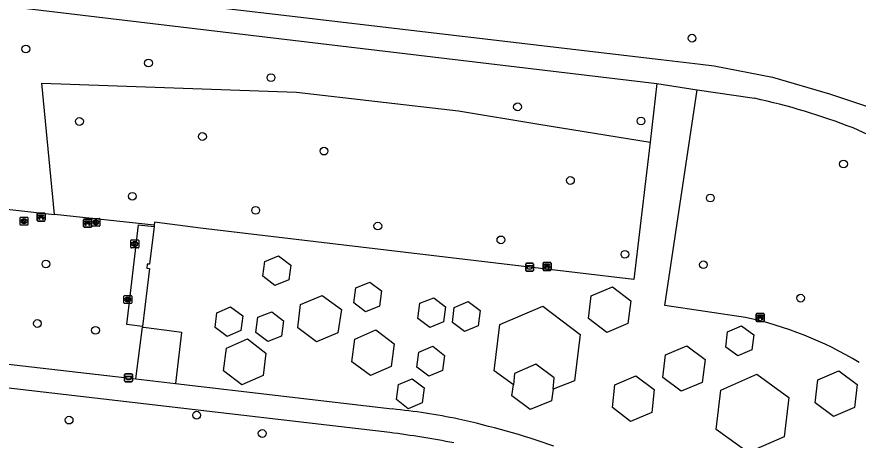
# Model space of a CAD drawing. Extents: x 157466 to 158888, y 383063 to 384677.
# Drawn here: x 158000.5 to 158106.7, y 384216.2 to 384269.7 of the extents above; entities that cross this region are included whole.
import ezdxf

# ---------------------------------------------------------------- set-up
doc = ezdxf.new("R2010")
doc.units = 0
for name, color, linetype in [('IMGEO_Afvalbak', 7, 'Continuous'), ('IMGEO_Bank', 7, 'Continuous'), ('IMGEO_Boom', 7, 'Continuous'), ('IMGEO_Groenvoorziening', 7, 'Continuous'), ('IMGEO_Kolk', 7, 'Continuous'), ('IMGEO_Loofbos', 7, 'Continuous'), ('IMGEO_Voetpad_halfverhard', 7, 'Continuous'), ('IMGEO_Voetpad_open', 7, 'Continuous')]:
    doc.layers.add(name, color=color, linetype=linetype)

msp = doc.modelspace()

# ---------------------------------------------------------------- linework, layer by layer
at = {"layer": 'IMGEO_Afvalbak'}
for p, q in [((158064.75, 384237.68), (158064.75, 384238.48)), ((158064.75, 384238.48), (158064.75, 384237.68)), ((158064.85, 384238.58), (158065.64, 384238.58)), ((158065.64, 384238.58), (158064.85, 384238.58)), ((158065.74, 384238.48), (158065.74, 384237.68)), ((158065.74, 384237.68), (158065.74, 384238.48)), ((158065.64, 384237.58), (158064.85, 384237.58)), ((158064.85, 384237.58), (158065.64, 384237.58)), ((158014.1, 384223.72), (158014.1, 384224.52)), ((158014.1, 384224.52), (158014.1, 384223.72)), ((158014.2, 384224.62), (158014.99, 384224.62)), ((158014.99, 384224.62), (158014.2, 384224.62)), ((158015.09, 384224.52), (158015.09, 384223.72)), ((158015.09, 384223.72), (158015.09, 384224.52)), ((158014.99, 384223.62), (158014.2, 384223.62)), ((158014.2, 384223.62), (158014.99, 384223.62))]:
    msp.add_line(p, q, dxfattribs=at)
for points in [[(158064.89, 384238.29), (158065.6, 384238.29), (158065.45, 384237.82), (158065.04, 384237.82), (158064.89, 384238.29)], [(158014.24, 384224.33), (158014.94, 384224.33), (158014.79, 384223.86), (158014.39, 384223.86), (158014.24, 384224.33)]]:
    msp.add_lwpolyline(points, dxfattribs=at)
for centre, start, end in [((158064.85, 384238.48), 90, 180), ((158064.85, 384238.48), 90, 180), ((158065.64, 384238.48), 0, 90), ((158065.64, 384238.48), 360, 90), ((158064.85, 384237.68), 180, 270), ((158064.85, 384237.68), 180, 270), ((158065.64, 384237.68), 270, 0), ((158065.64, 384237.68), 270, 0), ((158014.2, 384224.52), 90, 180), ((158014.2, 384224.52), 90, 180), ((158014.99, 384224.52), 0, 90), ((158014.99, 384224.52), 360, 90), ((158014.2, 384223.72), 180, 270), ((158014.2, 384223.72), 180, 270), ((158014.99, 384223.72), 270, 0), ((158014.99, 384223.72), 270, 0)]:
    msp.add_arc(centre, 0.1, start, end, dxfattribs=at)
at = {"layer": 'IMGEO_Bank'}
for p, q in [((158003.06, 384243.99), (158003.06, 384244.83)), ((158003.06, 384244.83), (158003.06, 384243.99)), ((158003.14, 384244.91), (158003.98, 384244.91)), ((158003.98, 384244.91), (158003.14, 384244.91)), ((158003.37, 384244.42), (158003.37, 384244.52)), ((158003.76, 384244.31), (158003.37, 384244.31)), ((158003.7, 384244.53), (158003.42, 384244.53)), ((158003.42, 384244.52), (158003.42, 384244.42)), ((158003.42, 384244.41), (158003.7, 384244.41)), ((158003.71, 384244.42), (158003.71, 384244.52)), ((158003.75, 384244.52), (158003.75, 384244.42)), ((158004.06, 384244.84), (158004.06, 384244)), ((158004.06, 384244), (158004.06, 384244.84)), ((158009, 384244.14), (158009.84, 384244.14)), ((158009.84, 384244.14), (158009, 384244.14)), ((158003.99, 384243.91), (158003.15, 384243.91)), ((158003.15, 384243.91), (158003.99, 384243.91)), ((158008.93, 384243.22), (158008.93, 384244.06)), ((158008.93, 384244.06), (158008.93, 384243.22)), ((158009.85, 384243.14), (158009.01, 384243.14)), ((158009.01, 384243.14), (158009.85, 384243.14)), ((158009.62, 384243.54), (158009.23, 384243.54)), ((158009.24, 384243.65), (158009.24, 384243.75)), ((158009.28, 384243.75), (158009.28, 384243.65)), ((158009.57, 384243.76), (158009.29, 384243.76)), ((158009.29, 384243.64), (158009.57, 384243.64)), ((158009.58, 384243.65), (158009.58, 384243.75)), ((158009.62, 384243.75), (158009.62, 384243.65)), ((158009.93, 384244.07), (158009.93, 384243.23)), ((158009.93, 384243.23), (158009.93, 384244.07)), ((158066.95, 384237.75), (158066.95, 384238.59)), ((158066.95, 384238.59), (158066.95, 384237.75)), ((158067.02, 384238.68), (158067.86, 384238.68)), ((158067.86, 384238.68), (158067.02, 384238.68)), ((158067.64, 384238.07), (158067.25, 384238.07)), ((158067.26, 384238.18), (158067.26, 384238.29)), ((158067.3, 384238.29), (158067.3, 384238.18)), ((158067.59, 384238.29), (158067.31, 384238.29)), ((158067.31, 384238.18), (158067.59, 384238.18)), ((158067.59, 384238.18), (158067.59, 384238.29)), ((158067.64, 384238.29), (158067.64, 384238.18)), ((158067.95, 384238.6), (158067.95, 384237.76)), ((158067.95, 384237.76), (158067.95, 384238.6)), ((158067.87, 384237.68), (158067.03, 384237.68)), ((158067.03, 384237.68), (158067.87, 384237.68)), ((158093.86, 384231.31), (158093.86, 384232.15)), ((158093.86, 384232.15), (158093.86, 384231.31)), ((158093.94, 384232.23), (158094.78, 384232.23)), ((158094.78, 384232.23), (158093.94, 384232.23)), ((158094.17, 384231.74), (158094.17, 384231.84)), ((158094.56, 384231.63), (158094.17, 384231.63)), ((158094.21, 384231.84), (158094.21, 384231.74)), ((158094.5, 384231.85), (158094.22, 384231.85)), ((158094.22, 384231.73), (158094.5, 384231.73)), ((158094.51, 384231.74), (158094.51, 384231.84)), ((158094.55, 384231.84), (158094.55, 384231.74)), ((158094.86, 384232.16), (158094.86, 384231.32)), ((158094.86, 384231.32), (158094.86, 384232.16)), ((158094.79, 384231.23), (158093.95, 384231.23)), ((158093.95, 384231.23), (158094.79, 384231.23))]:
    msp.add_line(p, q, dxfattribs=at)
for points in [[(158003.31, 384244.31), (158003.17, 384244.31), (158003.28, 384244.41), (158003.37, 384244.41)], [(158003.37, 384244.53), (158003.28, 384244.53), (158003.28, 384244.69), (158003.84, 384244.69), (158003.84, 384244.53), (158003.76, 384244.53)], [(158003.36, 384244.3), (158003.36, 384244.1), (158003.32, 384244.1), (158003.32, 384244.3)], [(158003.76, 384244.41), (158003.84, 384244.41), (158003.96, 384244.31), (158003.82, 384244.31)], [(158003.81, 384244.3), (158003.81, 384244.1), (158003.77, 384244.1), (158003.77, 384244.3)], [(158009.18, 384243.54), (158009.03, 384243.54), (158009.14, 384243.64), (158009.23, 384243.64)], [(158009.23, 384243.76), (158009.14, 384243.76), (158009.14, 384243.92), (158009.71, 384243.92), (158009.71, 384243.76), (158009.63, 384243.76)], [(158009.23, 384243.53), (158009.23, 384243.33), (158009.18, 384243.33), (158009.18, 384243.53)], [(158009.63, 384243.64), (158009.71, 384243.64), (158009.82, 384243.54), (158009.68, 384243.54)], [(158009.67, 384243.53), (158009.67, 384243.33), (158009.63, 384243.33), (158009.63, 384243.53)], [(158067.19, 384238.07), (158067.05, 384238.07), (158067.16, 384238.18), (158067.25, 384238.18)], [(158067.25, 384238.29), (158067.16, 384238.29), (158067.16, 384238.46), (158067.73, 384238.46), (158067.73, 384238.29), (158067.64, 384238.29)], [(158067.24, 384238.07), (158067.24, 384237.86), (158067.2, 384237.86), (158067.2, 384238.07)], [(158067.64, 384238.18), (158067.73, 384238.18), (158067.84, 384238.07), (158067.7, 384238.07)], [(158067.69, 384238.07), (158067.69, 384237.86), (158067.65, 384237.86), (158067.65, 384238.07)], [(158094.11, 384231.63), (158093.97, 384231.63), (158094.08, 384231.73), (158094.16, 384231.73)], [(158094.16, 384231.85), (158094.08, 384231.85), (158094.08, 384232.01), (158094.64, 384232.01), (158094.64, 384231.85), (158094.56, 384231.85)], [(158094.16, 384231.62), (158094.16, 384231.42), (158094.12, 384231.42), (158094.12, 384231.62)], [(158094.56, 384231.73), (158094.64, 384231.73), (158094.75, 384231.63), (158094.62, 384231.63)], [(158094.61, 384231.62), (158094.61, 384231.42), (158094.57, 384231.42), (158094.57, 384231.62)]]:
    msp.add_lwpolyline(points, dxfattribs=at)
for centre, radius, start, end in [((158003.14, 384244.83), 0.0779, 92.4484, 184.2845), ((158003.14, 384244.83), 0.0779, 92.4484, 184.2845), ((158003.31, 384244.3), 0.00671, 2.8957, 87.1043), ((158003.37, 384244.3), 0.00671, 92.8957, 177.1043), ((158003.37, 384244.52), 0.00671, 2.8957, 87.1043), ((158003.37, 384244.42), 0.00671, 272.8957, 357.1043), ((158003.42, 384244.52), 0.00671, 92.8957, 177.1043), ((158003.42, 384244.42), 0.00671, 182.8957, 267.1043), ((158003.7, 384244.52), 0.00671, 2.8957, 87.1043), ((158003.7, 384244.42), 0.00671, 272.8957, 357.1043), ((158003.76, 384244.52), 0.00671, 92.8957, 177.1043), ((158003.76, 384244.42), 0.00671, 182.8957, 267.1043), ((158003.76, 384244.3), 0.00671, 2.8957, 87.1043), ((158003.82, 384244.3), 0.00671, 92.8957, 177.1043), ((158003.98, 384244.83), 0.0779, 2.4484, 94.2845), ((158003.98, 384244.83), 0.0779, 2.4484, 94.2845), ((158009.01, 384244.06), 0.0779, 92.4484, 184.2845), ((158009.01, 384244.06), 0.0779, 92.4484, 184.2845), ((158009.85, 384244.06), 0.0779, 2.4484, 94.2845), ((158009.85, 384244.06), 0.0779, 2.4484, 94.2845), ((158003.14, 384243.99), 0.0779, 182.4484, 274.2845), ((158003.14, 384243.99), 0.0779, 182.4484, 274.2845), ((158003.98, 384243.99), 0.0779, 272.4484, 4.2845), ((158003.98, 384243.99), 0.0779, 272.4484, 4.2845), ((158009.01, 384243.22), 0.0779, 182.4484, 274.2845), ((158009.01, 384243.22), 0.0779, 182.4484, 274.2845), ((158009.18, 384243.53), 0.00671, 2.8957, 87.1043), ((158009.23, 384243.75), 0.00671, 2.8957, 87.1043), ((158009.23, 384243.65), 0.00671, 272.8957, 357.1043), ((158009.23, 384243.53), 0.00671, 92.8957, 177.1043), ((158009.29, 384243.75), 0.00671, 92.8957, 177.1043), ((158009.29, 384243.65), 0.00671, 182.8957, 267.1043), ((158009.57, 384243.75), 0.00671, 2.8957, 87.1043), ((158009.57, 384243.65), 0.00671, 272.8957, 357.1043), ((158009.63, 384243.75), 0.00671, 92.8957, 177.1043), ((158009.63, 384243.65), 0.00671, 182.8957, 267.1043), ((158009.62, 384243.53), 0.00671, 2.8957, 87.1043), ((158009.68, 384243.53), 0.00671, 92.8957, 177.1043), ((158009.85, 384243.22), 0.0779, 272.4484, 4.2845), ((158009.85, 384243.22), 0.0779, 272.4484, 4.2845), ((158067.03, 384238.6), 0.0779, 92.4484, 184.2845), ((158067.03, 384238.6), 0.0779, 92.4484, 184.2845), ((158067.03, 384237.75), 0.0779, 182.4484, 274.2845), ((158067.03, 384237.75), 0.0779, 182.4484, 274.2845), ((158067.19, 384238.07), 0.00671, 2.8957, 87.1043), ((158067.25, 384238.07), 0.00671, 92.8957, 177.1043), ((158067.25, 384238.29), 0.00671, 2.8957, 87.1043), ((158067.25, 384238.18), 0.00671, 272.8957, 357.1043), ((158067.31, 384238.29), 0.00671, 92.8957, 177.1043), ((158067.31, 384238.18), 0.00671, 182.8957, 267.1043), ((158067.59, 384238.29), 0.00671, 2.8957, 87.1043), ((158067.59, 384238.18), 0.00671, 272.8957, 357.1043), ((158067.64, 384238.29), 0.00671, 92.8957, 177.1043), ((158067.64, 384238.18), 0.00671, 182.8957, 267.1043), ((158067.64, 384238.07), 0.00671, 2.8957, 87.1043), ((158067.7, 384238.07), 0.00671, 92.8957, 177.1043), ((158067.87, 384238.6), 0.0779, 2.4484, 94.2845), ((158067.87, 384238.6), 0.0779, 2.4484, 94.2845), ((158067.87, 384237.75), 0.0779, 272.4484, 4.2845), ((158067.87, 384237.75), 0.0779, 272.4484, 4.2845), ((158093.94, 384232.15), 0.0779, 92.4484, 184.2845), ((158093.94, 384232.15), 0.0779, 92.4484, 184.2845), ((158094.11, 384231.62), 0.00671, 2.8957, 87.1043), ((158094.16, 384231.84), 0.00671, 2.8957, 87.1043), ((158094.16, 384231.74), 0.00671, 272.8957, 357.1043), ((158094.17, 384231.62), 0.00671, 92.8957, 177.1043), ((158094.22, 384231.84), 0.00671, 92.8957, 177.1043), ((158094.22, 384231.74), 0.00671, 182.8957, 267.1043), ((158094.5, 384231.84), 0.00671, 2.8957, 87.1043), ((158094.5, 384231.74), 0.00671, 272.8957, 357.1043), ((158094.56, 384231.84), 0.00671, 92.8957, 177.1043), ((158094.56, 384231.74), 0.00671, 182.8957, 267.1043), ((158094.56, 384231.62), 0.00671, 2.8957, 87.1043), ((158094.62, 384231.62), 0.00671, 92.8957, 177.1043), ((158094.78, 384232.15), 0.0779, 2.4484, 94.2845), ((158094.78, 384232.15), 0.0779, 2.4484, 94.2845), ((158093.94, 384231.31), 0.0779, 182.4484, 274.2845), ((158093.94, 384231.31), 0.0779, 182.4484, 274.2845), ((158094.78, 384231.31), 0.0779, 272.4484, 4.2845), ((158094.78, 384231.31), 0.0779, 272.4484, 4.2845)]:
    msp.add_arc(centre, radius, start, end, dxfattribs=at)
at = {"layer": 'IMGEO_Boom'}
for centre in [(158085.76, 384267), (158001.64, 384265.64), (158017.12, 384263.86), (158032.59, 384262.01), (158063.72, 384258.33), (158008.41, 384256.48), (158079.31, 384256.55), (158023.94, 384254.58), (158039.29, 384252.74), (158104.88, 384251.12), (158070.4, 384249.03), (158015.08, 384247.04), (158088.07, 384246.81), (158030.65, 384245.26), (158046.08, 384243.27), (158061.62, 384241.53), (158077.28, 384239.71), (158004.17, 384238.49), (158087.19, 384238.39), (158099.46, 384234.17), (158003.1, 384230.97), (158010.43, 384230.11), (158023.2, 384219.39), (158007.1, 384218.77), (158031.48, 384217.08)]:
    msp.add_circle(centre, 0.489, dxfattribs=at)
at = {"layer": 'IMGEO_Groenvoorziening'}
msp.add_lwpolyline([(158068.21, 384222.66), (158068.35, 384224.11), (158066.02, 384225.84), (158063.35, 384224.66), (158063.2, 384223.23)], dxfattribs=at)
at = {"layer": 'IMGEO_Kolk'}
for p, q in [((158000.9, 384243.47), (158000.9, 384244.32)), ((158000.98, 384244.39), (158001.83, 384244.39)), ((158001.39, 384244.17), (158001.42, 384244.17)), ((158001.9, 384244.32), (158001.9, 384243.47)), ((158009.98, 384243.32), (158009.98, 384244.18)), ((158010.05, 384244.25), (158010.91, 384244.25)), ((158010.98, 384244.18), (158010.98, 384243.32)), ((158001.83, 384243.39), (158000.98, 384243.39)), ((158001.41, 384243.61), (158001.39, 384243.61)), ((158010.91, 384243.25), (158010.05, 384243.25)), ((158010.49, 384243.47), (158010.46, 384243.47)), ((158010.47, 384244.03), (158010.49, 384244.03)), ((158014.89, 384240.59), (158014.89, 384241.45)), ((158014.96, 384241.52), (158015.81, 384241.52)), ((158015.38, 384241.3), (158015.4, 384241.3)), ((158015.89, 384241.45), (158015.89, 384240.59)), ((158015.81, 384240.52), (158014.96, 384240.52)), ((158015.4, 384240.74), (158015.37, 384240.74)), ((158014.02, 384233.57), (158014.02, 384234.43)), ((158014.09, 384234.5), (158014.94, 384234.5)), ((158014.94, 384233.5), (158014.09, 384233.5)), ((158014.5, 384234.28), (158014.53, 384234.28)), ((158014.53, 384233.72), (158014.5, 384233.72)), ((158015.02, 384234.43), (158015.02, 384233.57))]:
    msp.add_line(p, q, dxfattribs=at)
for points in [[(158000.9, 384243.47), (158000.9, 384244.32)], [(158000.98, 384244.39), (158001.83, 384244.39)], [(158001.22, 384244.09), (158001.35, 384244.09), (158001.35, 384243.94), (158001.48, 384244.09), (158001.64, 384244.09), (158001.5, 384243.94), (158001.65, 384243.69), (158001.5, 384243.69), (158001.41, 384243.86), (158001.35, 384243.79), (158001.35, 384243.69), (158001.22, 384243.69), (158001.22, 384244.09)], [(158001.9, 384244.32), (158001.9, 384243.47)], [(158009.98, 384243.32), (158009.98, 384244.18)], [(158010.05, 384244.25), (158010.91, 384244.25)], [(158010.98, 384244.18), (158010.98, 384243.32)], [(158001.83, 384243.39), (158000.98, 384243.39)], [(158010.91, 384243.25), (158010.05, 384243.25)], [(158010.3, 384243.95), (158010.42, 384243.95), (158010.42, 384243.8), (158010.55, 384243.95), (158010.72, 384243.95), (158010.57, 384243.8), (158010.72, 384243.55), (158010.57, 384243.55), (158010.49, 384243.71), (158010.42, 384243.65), (158010.42, 384243.55), (158010.3, 384243.55), (158010.3, 384243.95)], [(158014.89, 384240.59), (158014.89, 384241.45)], [(158014.96, 384241.52), (158015.81, 384241.52)], [(158015.21, 384241.22), (158015.33, 384241.22), (158015.33, 384241.07), (158015.46, 384241.22), (158015.63, 384241.22), (158015.48, 384241.07), (158015.63, 384240.82), (158015.48, 384240.82), (158015.4, 384240.99), (158015.33, 384240.92), (158015.33, 384240.82), (158015.21, 384240.82), (158015.21, 384241.22)], [(158015.89, 384241.45), (158015.89, 384240.59)], [(158015.81, 384240.52), (158014.96, 384240.52)], [(158014.02, 384233.57), (158014.02, 384234.43)], [(158014.09, 384234.5), (158014.94, 384234.5)], [(158014.94, 384233.5), (158014.09, 384233.5)], [(158014.34, 384234.2), (158014.46, 384234.2), (158014.46, 384234.05), (158014.59, 384234.2), (158014.75, 384234.2), (158014.61, 384234.05), (158014.76, 384233.8), (158014.61, 384233.8), (158014.52, 384233.97), (158014.46, 384233.9), (158014.46, 384233.8), (158014.34, 384233.8), (158014.34, 384234.2)], [(158015.02, 384234.43), (158015.02, 384233.57)]]:
    msp.add_lwpolyline(points, dxfattribs=at)
for centre, start, end in [((158000.98, 384244.32), 91.552, 178.448), ((158000.98, 384244.32), 91.552, 178.448), ((158001.83, 384244.32), 1.552, 88.448), ((158001.83, 384244.32), 1.552, 88.448), ((158010.06, 384244.17), 91.552, 178.448), ((158010.06, 384244.17), 91.552, 178.448), ((158010.9, 384244.17), 1.552, 88.448), ((158010.9, 384244.17), 1.552, 88.448), ((158000.98, 384243.47), 181.552, 268.448), ((158000.98, 384243.47), 181.552, 268.448), ((158001.83, 384243.47), 271.552, 358.448), ((158001.83, 384243.47), 271.552, 358.448), ((158010.06, 384243.33), 181.552, 268.448), ((158010.06, 384243.33), 181.552, 268.448), ((158010.9, 384243.33), 271.552, 358.448), ((158010.9, 384243.33), 271.552, 358.448), ((158014.96, 384241.45), 91.552, 178.448), ((158014.96, 384241.45), 91.552, 178.448), ((158015.81, 384241.45), 1.552, 88.448), ((158015.81, 384241.45), 1.552, 88.448), ((158014.96, 384240.6), 181.552, 268.448), ((158014.96, 384240.6), 181.552, 268.448), ((158015.81, 384240.6), 271.552, 358.448), ((158015.81, 384240.6), 271.552, 358.448), ((158014.09, 384234.43), 91.552, 178.448), ((158014.09, 384234.43), 91.552, 178.448), ((158014.09, 384233.58), 181.552, 268.448), ((158014.09, 384233.58), 181.552, 268.448), ((158014.94, 384234.43), 1.552, 88.448), ((158014.94, 384234.43), 1.552, 88.448), ((158014.94, 384233.58), 271.552, 358.448), ((158014.94, 384233.58), 271.552, 358.448)]:
    msp.add_arc(centre, 0.0765, start, end, dxfattribs=at)
for centre, major_axis, ratio, start_param, end_param in [((158001.39, 384243.89), (-0.387, 0.002), 0.722429, 4.712389, 7.853982), ((158001.41, 384243.89), (-0.39, 0.002), 0.717154, 1.570796, 4.712389), ((158010.47, 384243.75), (-0.387, 0.002), 0.722429, 4.712389, 7.853982), ((158010.49, 384243.75), (-0.39, 0.002), 0.717154, 1.570796, 4.712389), ((158015.37, 384241.02), (-0.387, 0.002), 0.722429, 4.712389, 7.853982), ((158015.4, 384241.02), (-0.39, 0.002), 0.717154, 1.570796, 4.712389), ((158014.5, 384234), (-0.387, 0.002), 0.722429, 4.712389, 7.853982), ((158014.53, 384234), (-0.39, 0.002), 0.717154, 1.570796, 4.712389)]:
    msp.add_ellipse(centre, major_axis=major_axis, ratio=ratio, start_param=start_param, end_param=end_param, dxfattribs=at)
at = {"layer": 'IMGEO_Loofbos'}
msp.add_lwpolyline([(158005.26, 384244.74), (158003.66, 384261.34), (158035.81, 384260.2), (158056.27, 384257.81), (158066.43, 384256.16), (158080.45, 384253.86)], dxfattribs=at)
at = {"layer": 'IMGEO_Voetpad_halfverhard'}
for points in [[(157999.54, 384273.97), (157999.78, 384273.95), (158000, 384273.92), (158024.12, 384271.09), (158028.77, 384270.54), (158033.12, 384270.03), (158081.83, 384264.31), (158086.81, 384263.73), (158088.54, 384263.49), (158095.91, 384262.06), (158103.12, 384259.97), (158108.43, 384258.21), (158114.3, 384255.71)], [(157999.17, 384271.05), (158000, 384270.95), (158081.32, 384261.28)], [(158081.32, 384261.28), (158080.45, 384253.86)], [(158081.32, 384261.28), (158086.42, 384260.48)], [(158092.49, 384231.73), (158082.33, 384233.23), (158086.42, 384260.48)], [(158086.42, 384260.48), (158093.65, 384259.41)], [(158080.45, 384253.86), (158079.99, 384250), (158078.41, 384236.53), (158064.16, 384238.22), (158023.69, 384243.02), (158017.89, 384243.78), (158017.84, 384243.37)], [(157996.18, 384245.73), (158000, 384245.32), (158005.26, 384244.74)], [(158017.84, 384243.37), (158005.26, 384244.74)], [(158017.84, 384243.37), (158017.82, 384243.22)], [(158035.09, 384238.35), (158034.86, 384236.48), (158033.08, 384235.75), (158031.56, 384236.94), (158031.81, 384238.8), (158033.52, 384239.53), (158035.09, 384238.35)], [(158046.54, 384235.08), (158046.28, 384233.16), (158044.52, 384232.43), (158043.04, 384233.6), (158043.32, 384235.49), (158045.09, 384236.2), (158046.54, 384235.08)], [(158077.66, 384230.96), (158074.98, 384229.83), (158072.66, 384231.61), (158073.01, 384234.48), (158075.69, 384235.62), (158078.01, 384233.85), (158077.66, 384230.96)], [(158054.64, 384233.07), (158054.39, 384231.19), (158052.64, 384230.47), (158051.15, 384231.61), (158051.4, 384233.53), (158053.14, 384234.2), (158054.64, 384233.07)], [(158058.77, 384230.67), (158057.03, 384229.98), (158055.51, 384231.09), (158055.72, 384232.98), (158057.47, 384233.74), (158059.01, 384232.6), (158058.77, 384230.67)], [(158029.02, 384231.95), (158028.78, 384230.07), (158027.05, 384229.34), (158025.54, 384230.47), (158025.77, 384232.32), (158027.49, 384233.08), (158029.02, 384231.95)], [(158034.19, 384231.31), (158033.93, 384229.38), (158032.19, 384228.71), (158030.69, 384229.84), (158030.92, 384231.75), (158032.7, 384232.45), (158034.19, 384231.31)], [(158063.2, 384223.23), (158060.76, 384225), (158061.48, 384230.83), (158066.92, 384233.14), (158071.64, 384229.59), (158070.93, 384223.74), (158068.21, 384222.66)], [(158016.38, 384230.59), (158016.37, 384230.51)], [(158093.31, 384227.64), (158091.52, 384226.88), (158090.02, 384227.98), (158090.23, 384229.91), (158091.99, 384230.67), (158093.55, 384229.53), (158093.31, 384227.64)], [(158048.15, 384228.41), (158047.77, 384225.56), (158045.15, 384224.42), (158042.79, 384226.13), (158043.17, 384229), (158045.83, 384230.17), (158048.15, 384228.41)], [(158031.94, 384227.23), (158031.61, 384224.39), (158028.9, 384223.23), (158026.59, 384224.99), (158026.96, 384227.87), (158029.61, 384229.05), (158031.94, 384227.23)], [(158084.38, 384222.41), (158082.07, 384224.13), (158082.4, 384227.02), (158085.08, 384228.17), (158087.41, 384226.43), (158087.05, 384223.53), (158084.38, 384222.41)], [(158054.25, 384225.03), (158052.52, 384224.31), (158051, 384225.45), (158051.24, 384227.37), (158053.01, 384228.09), (158054.49, 384226.92), (158054.25, 384225.03)], [(158103.6, 384219.23), (158101.28, 384220.97), (158101.64, 384223.85), (158104.3, 384225), (158106.62, 384223.26), (158106.26, 384220.35), (158103.6, 384219.23)], [(158051.93, 384222.83), (158051.69, 384220.97), (158049.93, 384220.21), (158048.42, 384221.38), (158048.67, 384223.25), (158050.41, 384223.99), (158051.93, 384222.83)], [(158080.67, 384219.75), (158077.99, 384218.6), (158075.69, 384220.35), (158076, 384223.22), (158078.67, 384224.37), (158080.98, 384222.64), (158080.67, 384219.75)], [(158068.21, 384222.66), (158068.02, 384221.2), (158065.32, 384220.09), (158063.02, 384221.84), (158063.2, 384223.23)]]:
    msp.add_lwpolyline(points, dxfattribs=at)
for centre, radius, start, end in [((158075.45, 384176.37), 85.01, 68.8649, 77.6395), ((158062.01, 384154.25), 110.58, 43.4548, 66.5019), ((158083.24, 384187.37), 45.31, 58.6173, 78.2213)]:
    msp.add_arc(centre, radius, start, end, dxfattribs=at)
at = {"layer": 'IMGEO_Voetpad_open'}
for points in [[(157996.18, 384245.73), (157993.9, 384226.48), (158015.53, 384223.97)], [(158016.38, 384230.59), (158014.37, 384230.86), (158015.87, 384243.44), (158017.82, 384243.22)], [(158017.82, 384243.22), (158017.26, 384238.45), (158016.96, 384238.48), (158016.91, 384237.97), (158017.24, 384237.93), (158016.38, 384230.59)], [(158041.05, 384229.8), (158038.33, 384228.64), (158035.96, 384230.41), (158036.32, 384233.38), (158039.07, 384234.49), (158041.48, 384232.74), (158041.05, 384229.8)], [(158015.53, 384223.97), (158016.37, 384230.51)], [(158016.37, 384230.51), (158016.82, 384230.45), (158020.05, 384230.05), (158021.3, 384229.89), (158021.3, 384229.84), (158020.54, 384223.4)], [(158047.58, 384217.19), (158015.08, 384220.98), (157993.64, 384223.48), (157988.83, 384224.04)], [(158015.53, 384223.97), (158020.54, 384223.4)], [(158097.39, 384216.66), (158092.82, 384214.66), (158088.8, 384217.6), (158089.37, 384222.57), (158093.94, 384224.59), (158097.96, 384221.61), (158097.39, 384216.66)], [(158020.54, 384223.4), (158047.9, 384220.19)]]:
    msp.add_lwpolyline(points, dxfattribs=at)
for centre, radius, start, end in [((158039.46, 384137.5), 83.11, 78.3335, 84.169), ((158032.4, 384111.55), 109.97, 70.948, 77.4634), ((158033.74, 384105.99), 112.06, 78.7203, 82.9033)]:
    msp.add_arc(centre, radius, start, end, dxfattribs=at)

doc.saveas('drawing.dxf')
